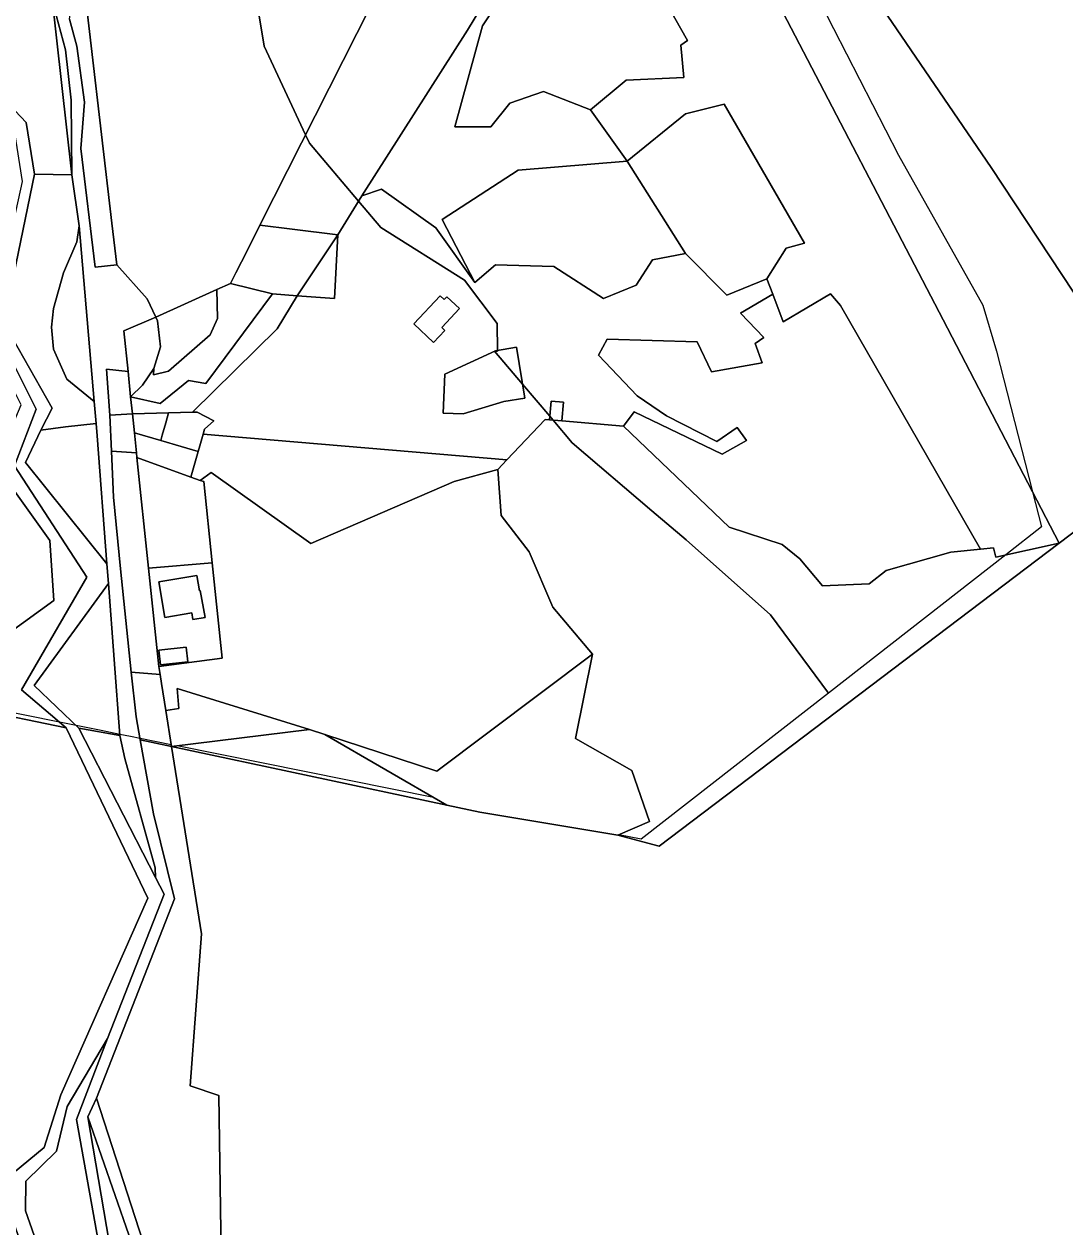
# Model space of a CAD drawing. Extents: x -477304 to -465429, y -1159113 to -1149210.
# Drawn here: x -474089.5 to -473764, y -1156273.9 to -1155897.7 of the extents above; entities that cross this region are included whole.
import ezdxf

# ---------------------------------------------------------------- set-up
doc = ezdxf.new("R2010")
doc.units = 0
for name, color, linetype in [('BPEJ_s', 7, 'Continuous'), ('orna_s', 7, 'Continuous'), ('ostatni_s', 7, 'Continuous'), ('PUPFL_s', 7, 'Continuous'), ('trav_porost_s', 7, 'Continuous'), ('voda_s', 7, 'Continuous'), ('zahrada_s', 7, 'Continuous')]:
    doc.layers.add(name, color=color, linetype=linetype)

msp = doc.modelspace()

# ---------------------------------------------------------------- linework, layer by layer
at = {"layer": 'BPEJ_s'}
for points in [[(-473903.23, -1155778.07), (-473895.94, -1155789.59), (-473893.09, -1155795.66), (-473892.41, -1155797.11), (-473867.73, -1155843.89), (-473840.46, -1155891.14), (-473816.01, -1155938.63), (-473789.68, -1155985.64), (-473785.41, -1156000), (-473774.08, -1156043.98), (-473771.25, -1156054.95), (-473782.46, -1156063.7), (-473837.96, -1156107.01)], [(-474019.46, -1155874.19), (-474014.38, -1155904.53), (-474001.47, -1155932.28), (-474000.27, -1155934.87), (-473984.91, -1155953.04), (-473977.97, -1155961.25), (-473951.73, -1155977.76), (-473941.57, -1155991.31), (-473941.42, -1155999.74), (-473941.42, -1156000), (-473942.33, -1156000), (-473933.63, -1156010.28), (-473925.1, -1156020.36), (-473924.07, -1156021.58), (-473918.1, -1156028.62), (-473893.16, -1156049.89), (-473882.42, -1156059.05), (-473856.09, -1156082.45), (-473837.96, -1156107.01)], [(-473837.96, -1156107.01), (-473856.09, -1156082.45), (-473882.42, -1156059.05), (-473893.16, -1156049.89), (-473918.1, -1156028.62), (-473924.07, -1156021.58), (-473925.1, -1156020.36), (-473933.63, -1156010.28), (-473942.33, -1156000), (-473941.42, -1156000), (-473941.42, -1155999.74), (-473941.57, -1155991.31), (-473951.73, -1155977.76), (-473977.97, -1155961.25), (-473984.91, -1155953.04), (-474000.27, -1155934.87), (-474001.47, -1155932.28), (-474014.38, -1155904.53), (-474019.46, -1155874.19)], [(-473840.46, -1155891.14), (-473816.01, -1155938.63), (-473789.68, -1155985.64), (-473785.41, -1156000), (-473774.08, -1156043.98), (-473771.25, -1156054.95), (-473782.46, -1156063.7), (-473837.96, -1156107.01), (-473896.46, -1156152.66), (-473903.5, -1156151.24), (-473903.77, -1156151.36), (-473947.01, -1156144.19), (-473957.29, -1156142), (-473961.45, -1156139.59), (-474041.59, -1156123.47), (-474043.37, -1156123.69), (-474043.46, -1156123.09), (-474053.25, -1156121.12), (-474056.2, -1156120.53), (-474059.59, -1156119.85), (-474065.43, -1156118.67), (-474073.23, -1156117.1), (-474078.42, -1156116.06), (-474133.32, -1156105.02)], [(-473837.96, -1156107.01), (-473896.46, -1156152.66), (-473903.5, -1156151.24), (-473903.77, -1156151.36), (-473947.01, -1156144.19), (-473957.29, -1156142), (-473961.45, -1156139.59), (-474041.59, -1156123.47), (-474043.37, -1156123.69), (-474043.46, -1156123.09), (-474053.25, -1156121.12), (-474056.2, -1156120.53), (-474059.59, -1156119.85), (-474065.43, -1156118.67), (-474073.23, -1156117.1), (-474078.42, -1156116.06), (-474133.32, -1156105.02)]]:
    msp.add_lwpolyline(points, dxfattribs=at)
at = {"layer": 'orna_s'}
for points in [[(-473927.05, -1155918.71), (-473937.57, -1155922.44), (-473943.56, -1155929.85), (-473954.82, -1155929.85), (-473946.12, -1155898.18), (-473939.83, -1155888.71), (-473936.16, -1155889.2), (-473931.78, -1155880.83), (-473933.71, -1155864.88), (-473903.61, -1155864.69), (-473882, -1155902.78), (-473884.08, -1155904.24), (-473883.13, -1155914.37), (-473901.23, -1155915.22), (-473912.33, -1155924.45)], [(-473942.04, -1155972.98), (-473948.51, -1155978.49), (-473958.77, -1155958.76), (-473935.02, -1155943.32), (-473900.93, -1155940.56), (-473882.65, -1155969.44), (-473892.94, -1155971.44), (-473898.09, -1155979.33), (-473908.3, -1155983.52), (-473923.82, -1155973.54)], [(-474093.83, -1156087.85), (-474097.37, -1156101.4), (-474134.07, -1156102.13), (-474134.57, -1156100.14), (-474139.26, -1156081.36), (-474141.55, -1156073.25), (-474144.72, -1156054.05), (-474147.81, -1156031.17), (-474125.17, -1156029.22), (-474095, -1156029.46), (-474093.99, -1156041.67), (-474081.49, -1156059.16), (-474080.26, -1156077.96)]]:
    msp.add_lwpolyline(points, close=True, dxfattribs=at)
at = {"layer": 'ostatni_s'}
for points in [[(-474023.28, -1155975.47), (-474024.96, -1155978.79), (-474029.23, -1155980.72), (-474048.32, -1155989.36), (-474051.04, -1155983.65), (-474060.5, -1155972.93), (-474062.07, -1155959.9), (-474071.78, -1155876.64), (-474076.44, -1155836.7), (-474032.99, -1155846.32), (-473983.39, -1155857.71), (-473971.9, -1155873.72), (-473972.4, -1155874.72), (-474015.74, -1155960.53), (-474019.79, -1155968.56)], [(-474074.59, -1155944.85), (-474086.25, -1155944.64), (-474088.88, -1155928.48), (-474108.08, -1155908.22), (-474113.38, -1155893.43), (-474110.96, -1155866.77), (-474110.05, -1155846.38), (-474104.91, -1155846.29), (-474085.68, -1155845.94)], [(-474085.68, -1155845.94), (-474083.19, -1155845.88), (-474080.28, -1155869.77), (-474079.45, -1155894.93), (-474076.59, -1155905.71), (-474074.83, -1155921.45), (-474074.59, -1155944.85)], [(-474074.52, -1155889.71), (-474074.5, -1155877.02), (-474071.78, -1155876.64), (-474062.07, -1155959.9), (-474060.5, -1155972.93), (-474067.3, -1155973.69), (-474071.75, -1155936.61), (-474070.67, -1155922.14), (-474073.05, -1155904.6), (-474075.27, -1155896.11)], [(-474094.08, -1156025.42), (-474090.47, -1156016.76), (-474099.26, -1155999.29), (-474099.36, -1155977.03), (-474098.2, -1155951.17), (-474101.46, -1155943.37), (-474108.81, -1155937.64), (-474095.63, -1155938.41), (-474096.85, -1155978.38), (-474096.66, -1155996.19), (-474085.74, -1156018.14), (-474092.55, -1156035.86), (-474069.92, -1156070.63), (-474090.35, -1156105.89), (-474076.32, -1156117.85), (-474133.02, -1156106.15), (-474134.07, -1156102.13), (-474097.37, -1156101.4), (-474093.83, -1156087.85), (-474080.26, -1156077.96), (-474081.49, -1156059.16), (-474093.99, -1156041.67), (-474095, -1156029.46), (-474095.26, -1156025.41)], [(-473923.82, -1155973.54), (-473908.3, -1155983.52), (-473898.09, -1155979.33), (-473892.94, -1155971.44), (-473882.65, -1155969.44), (-473869.68, -1155982.43), (-473857.18, -1155977.37), (-473855.34, -1155982.17), (-473865.46, -1155988.06), (-473858.14, -1155995.74), (-473860.86, -1155997.62), (-473858.65, -1156003.64), (-473874.48, -1156006.41), (-473878.95, -1155997.1), (-473907.12, -1155996.18), (-473909.82, -1156001.22), (-473897.73, -1156013.97), (-473888.53, -1156020.21), (-473872.85, -1156028.23), (-473866.45, -1156023.81), (-473863.52, -1156027.92), (-473871.18, -1156032.22), (-473898.72, -1156018.99), (-473902.04, -1156023.47), (-473921.29, -1156021.82), (-473920.79, -1156015.98), (-473924.69, -1156015.64), (-473925.2, -1156021.48), (-473926.48, -1156021.37), (-473938.47, -1156033.94), (-474033.51, -1156025.98), (-474033.08, -1156024.4), (-474030.21, -1156021.78), (-474035.38, -1156019.06), (-474036.84, -1156019.1), (-474010.35, -1155993.03), (-474004.1, -1155982.64), (-473992.39, -1155983.53), (-473991.35, -1155963.57), (-473983.9, -1155951.39), (-473977.71, -1155949.26), (-473960.77, -1155961.45), (-473948.51, -1155978.49), (-473942.04, -1155972.98)], [(-474067.6, -1156015.73), (-474076.18, -1156008.72), (-474080.33, -1155999.37), (-474080.98, -1155992.5), (-474080.32, -1155986.69), (-474077.2, -1155975.46), (-474073.06, -1155965.82), (-474072.31, -1155960.83)], [(-474011.84, -1155982.05), (-474024.96, -1155978.79), (-474023.28, -1155975.47), (-474019.79, -1155968.56), (-474015.74, -1155960.53), (-474005.68, -1155961.78), (-473991.35, -1155963.57), (-474004.1, -1155982.64)], [(-474004.1, -1155982.64), (-473991.35, -1155963.57), (-473992.39, -1155983.53)], [(-473958.07, -1155983.86), (-473957.25, -1155982.99), (-473953.3, -1155986.68), (-473958.84, -1155992.59), (-473957.89, -1155993.48), (-473961.44, -1155997.28), (-473967.65, -1155991.47), (-473959.38, -1155982.63)], [(-473961.44, -1155997.28), (-473957.89, -1155993.48), (-473958.84, -1155992.59), (-473953.3, -1155986.68), (-473957.25, -1155982.99), (-473958.07, -1155983.86), (-473959.38, -1155982.63), (-473967.65, -1155991.47)], [(-473799.67, -1156062.86), (-473819.9, -1156068.63), (-473825.14, -1156072.77), (-473839.81, -1156073.34), (-473846.84, -1156064.94), (-473852.44, -1156060.47), (-473868.96, -1156055.08), (-473902.04, -1156023.47), (-473898.72, -1156018.99), (-473871.18, -1156032.22), (-473863.52, -1156027.92), (-473866.45, -1156023.81), (-473872.85, -1156028.23), (-473888.53, -1156020.21), (-473897.73, -1156013.97), (-473909.82, -1156001.22), (-473907.12, -1155996.18), (-473878.95, -1155997.1), (-473874.48, -1156006.41), (-473858.65, -1156003.64), (-473860.86, -1155997.62), (-473858.14, -1155995.74), (-473865.46, -1155988.06), (-473855.34, -1155982.17), (-473852.05, -1155990.78), (-473837.33, -1155982.09), (-473834.11, -1155985.75), (-473790.34, -1156061.97)], [(-474048.32, -1155989.36), (-474047.8, -1155990.46), (-474046.86, -1155998.6), (-474048.98, -1156005.38), (-474052.51, -1156010.57), (-474056.18, -1156014.25), (-474057.01, -1156006.34), (-474058.34, -1155993.58)], [(-473939.45, -1156015.71), (-473952.13, -1156019.62), (-473958.43, -1156019.38), (-473957.95, -1156007.19), (-473942.03, -1155999.84), (-473935.5, -1155998.78), (-473932.92, -1156014.65)], [(-473952.13, -1156019.62), (-473939.45, -1156015.71), (-473932.92, -1156014.65), (-473935.5, -1155998.78), (-473942.03, -1155999.84), (-473957.95, -1156007.19), (-473958.43, -1156019.38)], [(-474057.01, -1156006.34), (-474056.18, -1156014.25), (-474055.62, -1156019.62), (-474062.74, -1156019.96), (-474063.7, -1156005.57)], [(-473921.29, -1156021.82), (-473925.2, -1156021.48), (-473924.69, -1156015.64), (-473920.79, -1156015.98)], [(-474054.35, -1156031.82), (-474062.19, -1156031.31), (-474062.74, -1156019.96), (-474055.62, -1156019.62), (-474055.01, -1156025.49)], [(-474033.08, -1156024.4), (-474033.51, -1156025.98), (-474034.57, -1156029.64), (-474035.06, -1156031.36), (-474040.39, -1156029.79), (-474046.76, -1156027.92), (-474046.28, -1156026.26), (-474045.16, -1156022.38), (-474044.31, -1156019.31), (-474036.84, -1156019.1), (-474035.38, -1156019.06), (-474030.21, -1156021.78)], [(-474089.05, -1156034.8), (-474084.29, -1156024.67), (-474076.61, -1156023.63), (-474066.93, -1156022.61), (-474066.64, -1156026.46), (-474063.61, -1156066.54)], [(-474034.57, -1156029.64), (-474033.51, -1156025.98), (-473938.47, -1156033.94), (-473941.36, -1156036.97), (-473955.01, -1156040.78), (-473999.87, -1156060.15), (-474031.05, -1156037.94), (-474034.44, -1156040.4), (-474037.32, -1156039.36), (-474035.06, -1156031.36)], [(-474056.01, -1156100.39), (-474059.33, -1156068.09), (-474061.53, -1156045.61), (-474062.19, -1156031.31), (-474054.35, -1156031.82), (-474054.2, -1156033.28), (-474050.6, -1156067.81), (-474047.39, -1156098.62), (-474046.99, -1156101.07)], [(-474037.08, -1156081.86), (-474045.45, -1156083.29), (-474047.35, -1156072.18), (-474037.39, -1156070.45), (-474035.52, -1156070.12), (-474034.69, -1156074.9), (-474034.49, -1156074.87), (-474032.83, -1156083.31), (-474036.77, -1156083.97)], [(-474059.56, -1156120.25), (-474072.35, -1156117.95), (-474086.34, -1156104.57), (-474063.14, -1156072.7)], [(-474047.39, -1156093.54), (-474038.77, -1156092.58), (-474038.27, -1156097.11), (-474046.88, -1156098.06)], [(-474054.43, -1156114.34), (-474056.01, -1156100.39), (-474046.99, -1156101.07), (-474046.53, -1156103.95), (-474045.18, -1156112.36), (-474043.37, -1156123.69), (-474053.17, -1156121.61)], [(-474037.61, -1156229.81), (-474028.57, -1156232.83), (-474026.76, -1156359.93), (-474031.89, -1156345.94), (-474042.95, -1156309.44), (-474052.35, -1156278.4), (-474066.82, -1156233.62), (-474042.47, -1156171.31), (-474049.02, -1156144.68), (-474053.17, -1156121.61), (-474043.37, -1156123.69), (-474034.02, -1156182.2)], [(-474052.43, -1156288.7), (-474069.54, -1156239.52), (-474066.82, -1156233.62), (-474052.35, -1156278.4)], [(-474069.54, -1156239.52), (-474052.43, -1156288.7), (-474043.29, -1156318.1), (-474038.12, -1156364.39), (-474036.3, -1156375.32), (-474040.06, -1156374.35), (-474048.28, -1156374.74), (-474061.27, -1156288.53)]]:
    msp.add_lwpolyline(points, close=True, dxfattribs=at)
for points in [[(-473853.41, -1155891.58), (-473802.02, -1155990.14), (-473765.75, -1156060.03), (-473785.61, -1156064.39), (-473786.35, -1156061.51), (-473790.34, -1156061.97), (-473834.11, -1155985.75), (-473837.33, -1155982.09), (-473852.05, -1155990.78), (-473855.34, -1155982.17), (-473857.18, -1155977.37), (-473851.12, -1155967.72), (-473845.4, -1155966.23), (-473870.53, -1155922.76), (-473882.63, -1155925.73), (-473900.93, -1155940.56), (-473912.33, -1155924.45), (-473901.23, -1155915.22), (-473883.13, -1155914.37), (-473884.08, -1155904.24), (-473882, -1155902.78), (-473903.61, -1155864.69)], [(-474064.45, -1156288.66), (-474073.09, -1156240.32), (-474063.43, -1156215.03), (-474045.74, -1156169.86), (-474048.4, -1156164.67), (-474048.53, -1156161.57), (-474058.02, -1156127.36), (-474059.56, -1156120.25), (-474063.14, -1156072.7), (-474063.61, -1156066.54), (-474066.64, -1156026.46), (-474066.93, -1156022.61), (-474067.6, -1156015.73), (-474072.31, -1155960.83), (-474074.59, -1155944.85), (-474074.83, -1155921.45), (-474076.59, -1155905.71), (-474079.45, -1155894.93)], [(-474075.27, -1155896.11), (-474073.05, -1155904.6), (-474070.67, -1155922.14), (-474071.75, -1155936.61), (-474067.3, -1155973.69), (-474060.5, -1155972.93), (-474051.04, -1155983.65), (-474048.32, -1155989.36), (-474058.34, -1155993.58), (-474057.01, -1156006.34), (-474063.7, -1156005.57), (-474062.74, -1156019.96), (-474062.19, -1156031.31), (-474061.53, -1156045.61), (-474059.33, -1156068.09), (-474056.01, -1156100.39), (-474054.43, -1156114.34), (-474053.17, -1156121.61), (-474049.02, -1156144.68), (-474042.47, -1156171.31), (-474066.82, -1156233.62), (-474069.54, -1156239.52), (-474061.27, -1156288.53)]]:
    msp.add_lwpolyline(points, dxfattribs=at)
at = {"layer": 'PUPFL_s'}
for points in [[(-474026.76, -1156359.93), (-474028.57, -1156232.83), (-474037.61, -1156229.81), (-474034.02, -1156182.2), (-474043.37, -1156123.69), (-473957.29, -1156142), (-473947.01, -1156144.19), (-473903.77, -1156151.36), (-473890.91, -1156154.78), (-473765.75, -1156060.03), (-473728.2, -1156031.6), (-473787.07, -1155942.49), (-473848.93, -1155851.67), (-473654.27, -1155762.41)], [(-474270.29, -1156299.09), (-474263.12, -1156230.32), (-474209.49, -1156117.1), (-474202.71, -1156101.81), (-474202.77, -1156090.77), (-474133.02, -1156106.15), (-474076.32, -1156117.85), (-474050.84, -1156171.12), (-474078.05, -1156232.64), (-474083.22, -1156249.04), (-474092.85, -1156257), (-474093.54, -1156270.48), (-474080.51, -1156306.81)]]:
    msp.add_lwpolyline(points, dxfattribs=at)
for points in [[(-473856.29, -1155831.33), (-473848.93, -1155851.67), (-473787.07, -1155942.49), (-473728.2, -1156031.6), (-473765.75, -1156060.03), (-473802.02, -1155990.14), (-473853.41, -1155891.58), (-473904.62, -1155794.3), (-473887.7, -1155796.3), (-473862.3, -1155793.17), (-473854.27, -1155800.04)], [(-473921.29, -1156021.82), (-473902.04, -1156023.47), (-473868.96, -1156055.08), (-473852.44, -1156060.47), (-473846.84, -1156064.94), (-473839.81, -1156073.34), (-473825.14, -1156072.77), (-473819.9, -1156068.63), (-473799.67, -1156062.86), (-473790.34, -1156061.97), (-473786.35, -1156061.51), (-473785.61, -1156064.39), (-473765.75, -1156060.03), (-473890.91, -1156154.78), (-473903.77, -1156151.36), (-473893.92, -1156147.13), (-473899.42, -1156131.2), (-473917.07, -1156121.14), (-473911.7, -1156094.72), (-473924.1, -1156080.08), (-473931.56, -1156062.78), (-473940.27, -1156051.39), (-473941.36, -1156036.97), (-473938.47, -1156033.94), (-473926.48, -1156021.37), (-473925.2, -1156021.48)], [(-474048.53, -1156161.57), (-474048.4, -1156164.67), (-474072.35, -1156117.95), (-474059.56, -1156120.25), (-474058.02, -1156127.36)], [(-473957.29, -1156142), (-474043.37, -1156123.69), (-474000.21, -1156118.33), (-473995.45, -1156119.89)], [(-474051.59, -1156374.9), (-474057.58, -1156375.18), (-474078.1, -1156360.37), (-474084.63, -1156346.69), (-474075.43, -1156307.81), (-474089.05, -1156268.87), (-474088.95, -1156259.61), (-474079.39, -1156250.19), (-474076.05, -1156236.2), (-474063.43, -1156215.03), (-474073.09, -1156240.32), (-474064.45, -1156288.66)]]:
    msp.add_lwpolyline(points, close=True, dxfattribs=at)
at = {"layer": 'trav_porost_s'}
for points in [[(-473937.03, -1155864.9), (-473938.29, -1155878.8), (-473950.82, -1155899.59), (-473983.9, -1155951.39), (-473991.35, -1155963.57), (-474005.68, -1155961.78), (-474015.74, -1155960.53), (-473972.4, -1155874.72), (-473949.71, -1155874.06), (-473949.23, -1155858.79), (-473936.26, -1155858.2)], [(-473912.33, -1155924.45), (-473900.93, -1155940.56), (-473935.02, -1155943.32), (-473958.77, -1155958.76), (-473948.51, -1155978.49), (-473960.77, -1155961.45), (-473977.71, -1155949.26), (-473983.9, -1155951.39), (-473950.82, -1155899.59), (-473938.29, -1155878.8), (-473937.03, -1155864.9), (-473933.71, -1155864.88), (-473931.78, -1155880.83), (-473936.16, -1155889.2), (-473939.83, -1155888.71), (-473946.12, -1155898.18), (-473954.82, -1155929.85), (-473943.56, -1155929.85), (-473937.57, -1155922.44), (-473927.05, -1155918.71)], [(-473857.18, -1155977.37), (-473869.68, -1155982.43), (-473882.65, -1155969.44), (-473900.93, -1155940.56), (-473882.63, -1155925.73), (-473870.53, -1155922.76), (-473845.4, -1155966.23), (-473851.12, -1155967.72)], [(-474084.29, -1156024.67), (-474080.69, -1156017.86), (-474093.09, -1155995.9), (-474093.46, -1155979.5), (-474086.25, -1155944.64), (-474074.59, -1155944.85), (-474072.31, -1155960.83), (-474073.06, -1155965.82), (-474077.2, -1155975.46), (-474080.32, -1155986.69), (-474080.98, -1155992.5), (-474080.33, -1155999.37), (-474076.18, -1156008.72), (-474067.6, -1156015.73), (-474066.93, -1156022.61), (-474076.61, -1156023.63)], [(-474052.51, -1156010.57), (-474048.98, -1156005.38), (-474049.08, -1156007.34), (-474044.39, -1156006.2), (-474031.33, -1155994.87), (-474028.99, -1155989.8), (-474029.23, -1155980.72), (-474024.96, -1155978.79), (-474011.84, -1155982.05), (-474032.62, -1156010.1), (-474038.12, -1156009.18), (-474046.96, -1156016.31), (-474056.18, -1156014.25)], [(-474010.35, -1155993.03), (-474036.84, -1156019.1), (-474044.31, -1156019.31), (-474055.62, -1156019.62), (-474056.18, -1156014.25), (-474046.96, -1156016.31), (-474038.12, -1156009.18), (-474032.62, -1156010.1), (-474011.84, -1155982.05), (-474004.1, -1155982.64)], [(-474031.33, -1155994.87), (-474044.39, -1156006.2), (-474049.08, -1156007.34), (-474048.98, -1156005.38), (-474046.86, -1155998.6), (-474047.8, -1155990.46), (-474048.32, -1155989.36), (-474029.23, -1155980.72), (-474028.99, -1155989.8)], [(-474037.32, -1156039.36), (-474054.2, -1156033.28), (-474054.35, -1156031.82), (-474055.01, -1156025.49), (-474046.76, -1156027.92), (-474040.39, -1156029.79), (-474035.06, -1156031.36)], [(-474034.44, -1156040.4), (-474033.31, -1156040.8), (-474030.67, -1156066.2), (-474050.6, -1156067.81), (-474054.2, -1156033.28), (-474037.32, -1156039.36)], [(-473995.45, -1156119.89), (-474000.21, -1156118.33), (-474041.67, -1156105.46), (-474041.16, -1156111.75), (-474045.18, -1156112.36), (-474046.53, -1156103.95), (-474046.99, -1156101.07), (-474047.39, -1156098.62), (-474027.57, -1156096.02), (-474030.67, -1156066.2), (-474033.31, -1156040.8), (-474034.44, -1156040.4), (-474031.05, -1156037.94), (-473999.87, -1156060.15), (-473955.01, -1156040.78), (-473941.36, -1156036.97), (-473940.27, -1156051.39), (-473931.56, -1156062.78), (-473924.1, -1156080.08), (-473911.7, -1156094.72), (-473960.45, -1156131.37)], [(-474050.6, -1156067.81), (-474030.67, -1156066.2), (-474027.57, -1156096.02), (-474047.39, -1156098.62)], [(-474032.83, -1156083.31), (-474034.49, -1156074.87), (-474034.69, -1156074.9), (-474035.52, -1156070.12), (-474037.39, -1156070.45), (-474047.35, -1156072.18), (-474045.45, -1156083.29), (-474037.08, -1156081.86), (-474036.77, -1156083.97)], [(-474047.39, -1156093.54), (-474046.88, -1156098.06), (-474038.27, -1156097.11), (-474038.77, -1156092.58)], [(-473995.45, -1156119.89), (-473960.45, -1156131.37), (-473911.7, -1156094.72), (-473917.07, -1156121.14), (-473899.42, -1156131.2), (-473893.92, -1156147.13), (-473903.77, -1156151.36), (-473947.01, -1156144.19), (-473957.29, -1156142)], [(-474000.21, -1156118.33), (-474043.37, -1156123.69), (-474045.18, -1156112.36), (-474041.16, -1156111.75), (-474041.67, -1156105.46)]]:
    msp.add_lwpolyline(points, close=True, dxfattribs=at)
at = {"layer": 'voda_s'}
for points in [[(-474080.51, -1156306.81), (-474093.54, -1156270.48), (-474092.85, -1156257), (-474083.22, -1156249.04), (-474078.05, -1156232.64), (-474050.84, -1156171.12), (-474076.32, -1156117.85), (-474090.35, -1156105.89), (-474069.92, -1156070.63), (-474092.55, -1156035.86), (-474085.74, -1156018.14), (-474096.66, -1155996.19), (-474096.85, -1155978.38), (-474090, -1155946.92), (-474092.54, -1155931.01), (-474111.91, -1155911.52), (-474117.63, -1155893.86)], [(-474113.38, -1155893.43), (-474108.08, -1155908.22), (-474088.88, -1155928.48), (-474086.25, -1155944.64), (-474093.46, -1155979.5), (-474093.09, -1155995.9), (-474080.69, -1156017.86), (-474084.29, -1156024.67), (-474089.05, -1156034.8), (-474063.61, -1156066.54), (-474063.14, -1156072.7), (-474086.34, -1156104.57), (-474072.35, -1156117.95), (-474048.4, -1156164.67), (-474045.74, -1156169.86), (-474063.43, -1156215.03), (-474076.05, -1156236.2), (-474079.39, -1156250.19), (-474088.95, -1156259.61), (-474089.05, -1156268.87)], [(-474089.05, -1156268.87), (-474075.43, -1156307.81)]]:
    msp.add_lwpolyline(points, dxfattribs=at)
at = {"layer": 'zahrada_s'}
msp.add_lwpolyline([(-474045.16, -1156022.38), (-474046.28, -1156026.26), (-474046.76, -1156027.92), (-474055.01, -1156025.49), (-474055.62, -1156019.62), (-474044.31, -1156019.31)], close=True, dxfattribs=at)

doc.saveas('drawing.dxf')
